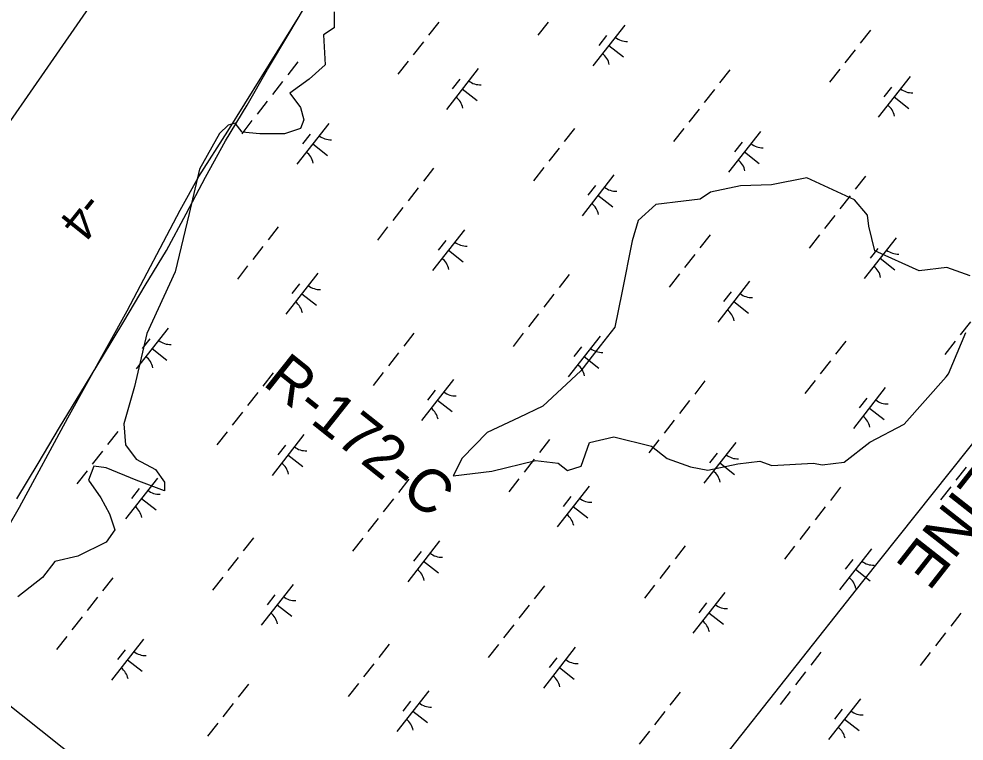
# Model space of a CAD drawing. Extents: x 3896831 to 3918110, y 171006 to 193349.
# Drawn here: x 3912276 to 3913188, y 184153 to 184850 of the extents above; entities that cross this region are included whole.
import ezdxf

# ---------------------------------------------------------------- set-up
doc = ezdxf.new("R2010")
doc.units = 0
for name, color, linetype in [('V-RIVR-EDGE', 7, 'Continuous'), ('V-RIVR-RANG', 7, 'Continuous'), ('V-RIVR-RANG-IDEN', 7, 'Continuous'), ('V-RRAP-FSHR', 7, 'Continuous'), ('V-TOPO-MINR', 7, 'Continuous'), ('V-TOPO-SHOR', 7, 'Continuous'), ('V-UTIL-IDEN', 7, 'Continuous'), ('V-UTIL-LINE', 7, 'Continuous'), ('V-WETL-SWMP', 7, 'Continuous')]:
    doc.layers.add(name, color=color, linetype=linetype)

msp = doc.modelspace()

# ---------------------------------------------------------------- linework, layer by layer
at = {"layer": 'V-RIVR-EDGE'}
for points in [[(3912580.49, 184856.42), (3912580.49, 184841.07), (3912570.26, 184834.25), (3912571.97, 184805.27), (3912556.62, 184791.63), (3912537.87, 184777.99), (3912548.1, 184764.35), (3912551.51, 184752.42), (3912548.1, 184743.89), (3912532.76, 184738.78), (3912508.89, 184738.78), (3912491.84, 184740.48), (3912485.02, 184749.01), (3912478.2, 184747.3), (3912470.04, 184739.12)], [(3912470.04, 184739.12), (3912450.79, 184704.75)], [(3912450.79, 184704.75), (3912440.69, 184662.06), (3912427.05, 184605.8), (3912399.77, 184546.12), (3912387.84, 184494.98), (3912377.61, 184459.17), (3912379.31, 184438.71), (3912389.54, 184425.07), (3912408.3, 184414.85), (3912416.82, 184402.91), (3912416.82, 184394.39), (3912389.54, 184404.62), (3912360.56, 184416.55), (3912348.63, 184418.25), (3912343.51, 184404.62), (3912355.45, 184387.57), (3912363.97, 184372.22), (3912369.08, 184356.88), (3912360.56, 184344.94), (3912333.28, 184331.3), (3912311.12, 184326.19), (3912299.18, 184310.85), (3912275.31, 184292.09)]]:
    msp.add_lwpolyline(points, dxfattribs=at)
at = {"layer": 'V-RRAP-FSHR'}
msp.add_lwpolyline([(3912274.31, 184386.54), (3912294.96, 184420.79), (3912315.62, 184455.41), (3912336.28, 184489.29), (3912356.94, 184523.54), (3912377.6, 184557.8), (3912398.26, 184592.47), (3912418.79, 184626.37), (3912437.71, 184661.62), (3912456.63, 184696.86), (3912475.7, 184732.15), (3912496.7, 184766.44), (3912516.44, 184800.86), (3912536.82, 184835.28), (3912557.19, 184869.7)], dxfattribs=at)
at = {"layer": 'V-TOPO-MINR'}
msp.add_lwpolyline([(3912265.82, 184747.37), (3912281.93, 184770.64), (3912420.59, 184971.09), (3912469.4, 185041.69), (3912518.2, 185112.3), (3912566.98, 185182.93), (3912615.74, 185253.57), (3912693.37, 185366.08), (3912703.29, 185380.49), (3912713.19, 185394.9), (3912723.06, 185409.34), (3912732.92, 185423.78), (3912769.12, 185476.95), (3912796.76, 185518.19), (3912824, 185559.69), (3912850.63, 185601.58), (3912876.86, 185643.73), (3912902.43, 185685.48), (3912927.27, 185726.23), (3912952, 185767.06), (3912976.57, 185807.98), (3913001.02, 185848.97)], dxfattribs=at)
at = {"layer": 'V-TOPO-SHOR'}
msp.add_lwpolyline([(3913194.47, 184601.9), (3913171.83, 184609.98), (3913145.16, 184606.75), (3913102.23, 184625.91), (3913096.65, 184649.59), (3913095.36, 184660.26), (3913082.75, 184674.98), (3913036.83, 184696.48), (3913002.48, 184689.61), (3912972.81, 184688.72), (3912943.79, 184682.49), (3912933.77, 184675.86), (3912917.76, 184673.92), (3912891.08, 184670.69), (3912874.03, 184655.09), (3912868.29, 184635.44), (3912858.1, 184585.49), (3912851.31, 184552.18), (3912837.25, 184534.23), (3912818.49, 184510.31), (3912782.04, 184476.11), (3912759, 184465.2), (3912728.28, 184450.65), (3912704.19, 184426.07), (3912695.46, 184408.77), (3912732.81, 184413.3), (3912774.84, 184423.81), (3912796.83, 184421.06), (3912805.8, 184414.03), (3912818.82, 184418.31), (3912826.9, 184440.95), (3912850.59, 184446.53), (3912886.88, 184437.39), (3912901.84, 184425.67), (3912924.47, 184417.59), (3912941.13, 184414.19), (3912970.15, 184420.42), (3912991.49, 184423), (3913002.81, 184418.96), (3913043.14, 184421.15), (3913051.47, 184419.45), (3913072.81, 184422.03), (3913097.55, 184441.27), (3913130.61, 184458.82), (3913171.11, 184504.33), (3913173.45, 184507.32), (3913190.27, 184547.25)], dxfattribs=at)
at = {"layer": 'V-UTIL-LINE'}
for points in [[(3909817.16, 185922.35), (3910062.83, 185943.93), (3912693.3, 183848.38), (3913007.58, 183856.08)], [(3905549.44, 173652.6), (3906763.35, 174938.42), (3906949.45, 175132.98), (3906970.6, 175166.82), (3907325.89, 175860.48), (3907748.86, 176681.03), (3908142.21, 177273.18), (3908679.38, 178097.96), (3908869.71, 178381.35), (3908937.39, 178537.85), (3909170.02, 179117.31), (3909533.77, 179633.33), (3910092.08, 180424.27), (3910333.17, 180766.87), (3910760.37, 181291.35), (3910921.09, 181523.98), (3911225.63, 181951.18), (3911822.01, 182788.65), (3911961.59, 182987.44), (3912147.69, 183114.33), (3912722.93, 183841.83), (3913090.91, 184307.09), (3913848.01, 185258.76), (3914364.03, 185910.13)]]:
    msp.add_lwpolyline(points, dxfattribs=at)
at = {"layer": 'V-WETL-SWMP'}
for p, q in [((3912510.81, 184794.24), (3912547.95, 184853.56)), ((3912681.51, 184846.6), (3912671.64, 184834.01)), ((3912786.97, 184846.47), (3912777.1, 184833.88)), ((3912861.11, 184843.74), (3912830.26, 184804.38)), ((3913098.15, 184838.9), (3913088.28, 184826.31)), ((3912843.32, 184833.54), (3912835.91, 184824.1)), ((3912666.71, 184827.71), (3912656.84, 184815.12)), ((3912845.69, 184824.06), (3912859.85, 184812.96)), ((3913083.35, 184820.01), (3913073.48, 184807.42)), ((3912545.66, 184808.23), (3912535.79, 184795.64)), ((3912651.9, 184808.83), (3912642.03, 184796.23)), ((3912719.72, 184801.79), (3912688.87, 184762.44)), ((3912477.87, 184741.35), (3912510.81, 184794.24)), ((3912962.31, 184800.53), (3912952.44, 184787.94)), ((3913068.54, 184801.13), (3913058.67, 184788.53)), ((3913136.36, 184794.09), (3913105.52, 184754.74)), ((3912530.86, 184789.34), (3912520.99, 184776.75)), ((3912701.92, 184791.59), (3912694.52, 184782.15)), ((3913118.57, 184783.89), (3913111.17, 184774.45)), ((3912704.3, 184782.11), (3912718.46, 184771.01)), ((3912947.5, 184781.64), (3912937.63, 184769.05)), ((3913120.94, 184774.41), (3913135.11, 184763.31)), ((3912516.06, 184770.45), (3912506.19, 184757.86)), ((3912932.7, 184762.75), (3912922.83, 184750.16)), ((3912501.25, 184751.56), (3912491.38, 184738.97)), ((3912575.38, 184748.83), (3912544.54, 184709.48)), ((3912450.18, 184697.76), (3912477.87, 184741.35)), ((3912557.59, 184738.63), (3912550.19, 184729.19)), ((3912812.43, 184744), (3912802.56, 184731.4)), ((3912917.89, 184743.86), (3912908.02, 184731.27)), ((3912992.03, 184741.13), (3912961.18, 184701.78)), ((3912559.96, 184729.15), (3912574.13, 184718.05)), ((3912974.23, 184730.93), (3912966.83, 184721.49)), ((3912797.63, 184725.11), (3912787.76, 184712.51)), ((3912976.61, 184721.45), (3912990.77, 184710.35)), ((3912676.58, 184705.62), (3912666.71, 184693.03)), ((3912782.82, 184706.22), (3912772.95, 184693.62)), ((3912431.99, 184665.26), (3912450.18, 184697.76)), ((3912850.64, 184699.18), (3912819.79, 184659.83)), ((3913093.23, 184697.92), (3913083.36, 184685.33)), ((3912661.78, 184686.74), (3912651.91, 184674.14)), ((3912832.84, 184688.99), (3912825.44, 184679.54)), ((3912835.21, 184679.5), (3912849.38, 184668.4)), ((3913078.42, 184679.04), (3913068.55, 184666.44)), ((3912380.96, 184568.15), (3912431.99, 184665.26)), ((3912646.97, 184667.85), (3912637.1, 184655.25)), ((3913063.62, 184660.15), (3913053.75, 184647.55)), ((3912526.71, 184649.09), (3912516.84, 184636.49)), ((3912632.17, 184648.96), (3912622.3, 184636.36)), ((3912706.3, 184646.22), (3912675.46, 184606.87)), ((3912943.35, 184641.39), (3912933.48, 184628.79)), ((3913048.81, 184641.26), (3913038.94, 184628.66)), ((3913122.95, 184638.52), (3913092.1, 184599.17)), ((3912511.9, 184630.2), (3912502.03, 184617.6)), ((3912688.51, 184636.03), (3912681.11, 184626.58)), ((3913105.15, 184628.33), (3913097.75, 184618.88)), ((3912690.88, 184626.54), (3912705.05, 184615.44)), ((3912928.54, 184622.5), (3912918.67, 184609.9)), ((3912497.1, 184611.31), (3912487.23, 184598.71)), ((3913107.52, 184618.84), (3913121.69, 184607.74)), ((3912564.91, 184604.27), (3912534.07, 184564.92)), ((3912807.5, 184603.02), (3912797.63, 184590.42)), ((3912913.74, 184603.61), (3912903.87, 184591.01)), ((3912547.12, 184594.08), (3912539.72, 184584.63)), ((3912981.55, 184596.57), (3912950.71, 184557.22)), ((3912549.49, 184584.6), (3912563.66, 184573.49)), ((3912792.7, 184584.13), (3912782.83, 184571.53)), ((3912963.76, 184586.38), (3912956.36, 184576.93)), ((3912966.13, 184576.9), (3912980.3, 184565.79)), ((3912323.59, 184464.94), (3912380.96, 184568.15)), ((3912777.89, 184565.24), (3912768.02, 184552.64)), ((3913194.53, 184557.54), (3913184.66, 184544.94)), ((3912420.58, 184551.31), (3912389.73, 184511.96)), ((3912657.62, 184546.48), (3912647.75, 184533.89)), ((3912763.09, 184546.35), (3912753.22, 184533.75)), ((3912402.78, 184541.12), (3912395.38, 184531.67)), ((3912837.22, 184543.61), (3912806.38, 184504.26)), ((3913074.27, 184538.78), (3913064.4, 184526.19)), ((3913179.73, 184538.65), (3913169.86, 184526.05)), ((3912405.16, 184531.64), (3912419.32, 184520.53)), ((3912819.43, 184533.42), (3912812.03, 184523.97)), ((3912642.82, 184527.59), (3912632.95, 184515)), ((3912821.8, 184523.94), (3912835.97, 184512.83)), ((3913059.46, 184519.89), (3913049.59, 184507.3)), ((3912521.78, 184508.11), (3912511.91, 184495.51)), ((3912628.01, 184508.7), (3912618.14, 184496.11)), ((3912695.83, 184501.66), (3912664.99, 184462.31)), ((3912938.42, 184500.41), (3912928.55, 184487.81)), ((3913044.66, 184501), (3913034.79, 184488.41)), ((3912678.04, 184491.47), (3912670.63, 184482.02)), ((3913112.47, 184493.96), (3913081.63, 184454.61)), ((3912506.97, 184489.22), (3912497.1, 184476.63)), ((3913094.68, 184483.77), (3913087.28, 184474.32)), ((3912680.41, 184481.99), (3912694.58, 184470.88)), ((3912923.62, 184481.52), (3912913.75, 184468.93)), ((3913097.05, 184474.29), (3913111.22, 184463.18)), ((3912277.09, 184378.54), (3912323.59, 184464.94)), ((3912492.17, 184470.33), (3912482.3, 184457.74)), ((3912908.81, 184462.63), (3912898.94, 184450.04)), ((3912371.9, 184451.57), (3912362.03, 184438.98)), ((3912477.36, 184451.44), (3912467.49, 184438.85)), ((3912551.5, 184448.7), (3912520.65, 184409.35)), ((3912533.7, 184438.51), (3912526.3, 184429.06)), ((3912788.54, 184443.87), (3912778.67, 184431.28)), ((3912894.01, 184443.74), (3912884.14, 184431.15)), ((3912968.14, 184441), (3912937.3, 184401.65)), ((3912357.09, 184432.68), (3912347.22, 184420.09)), ((3912536.07, 184429.03), (3912550.24, 184417.92)), ((3912950.35, 184430.81), (3912942.94, 184421.36)), ((3912773.74, 184424.98), (3912763.87, 184412.39)), ((3912952.72, 184421.33), (3912966.88, 184410.22)), ((3912342.29, 184413.79), (3912332.42, 184401.2)), ((3913190.38, 184417.28), (3913180.51, 184404.69)), ((3912410.11, 184406.75), (3912379.26, 184367.4)), ((3912652.7, 184405.5), (3912642.83, 184392.91)), ((3912758.93, 184406.09), (3912749.06, 184393.5)), ((3912392.31, 184396.56), (3912384.91, 184387.12)), ((3912826.75, 184399.05), (3912795.91, 184359.7)), ((3913069.34, 184397.8), (3913059.47, 184385.21)), ((3913175.58, 184398.39), (3913165.71, 184385.8)), ((3912394.68, 184387.08), (3912408.85, 184375.97)), ((3912637.89, 184386.61), (3912628.02, 184374.02)), ((3912808.96, 184388.86), (3912801.55, 184379.42)), ((3912248.73, 184329.96), (3912277.09, 184378.54)), ((3912811.33, 184379.38), (3912825.49, 184368.27)), ((3913054.53, 184378.91), (3913044.66, 184366.32)), ((3912623.09, 184367.72), (3912613.22, 184355.13)), ((3913039.73, 184360.02), (3913029.86, 184347.43)), ((3912502.82, 184348.96), (3912492.95, 184336.37)), ((3912608.28, 184348.83), (3912598.41, 184336.24)), ((3912682.42, 184346.1), (3912651.57, 184306.74)), ((3912919.46, 184341.26), (3912909.59, 184328.67)), ((3913024.92, 184341.13), (3913015.05, 184328.54)), ((3913099.06, 184338.4), (3913068.21, 184299.04)), ((3912488.01, 184330.07), (3912478.14, 184317.48)), ((3912664.62, 184335.9), (3912657.22, 184326.46)), ((3913081.26, 184328.2), (3913073.86, 184318.76)), ((3912666.99, 184326.42), (3912681.16, 184315.31)), ((3912904.66, 184322.37), (3912894.79, 184309.78)), ((3913083.64, 184318.72), (3913097.8, 184307.61)), ((3912366.97, 184310.59), (3912357.1, 184298)), ((3912473.21, 184311.18), (3912463.34, 184298.59)), ((3912541.02, 184304.15), (3912510.18, 184264.79)), ((3912783.61, 184302.89), (3912773.74, 184290.3)), ((3912889.85, 184303.48), (3912879.98, 184290.89)), ((3912352.17, 184291.7), (3912342.3, 184279.11)), ((3912523.23, 184293.95), (3912515.83, 184284.51)), ((3912957.67, 184296.45), (3912926.82, 184257.09)), ((3912525.6, 184284.47), (3912539.77, 184273.37)), ((3912768.81, 184284), (3912758.94, 184271.41)), ((3912939.87, 184286.25), (3912932.47, 184276.81)), ((3912337.36, 184272.81), (3912327.49, 184260.22)), ((3912942.25, 184276.77), (3912956.41, 184265.67)), ((3913185.45, 184276.3), (3913175.58, 184263.71)), ((3912754, 184265.11), (3912744.13, 184252.52)), ((3913170.65, 184257.41), (3913160.78, 184244.82)), ((3912322.56, 184253.92), (3912312.69, 184241.33)), ((3912396.69, 184251.19), (3912365.85, 184211.83)), ((3912633.74, 184246.35), (3912623.87, 184233.76)), ((3912739.2, 184246.22), (3912729.33, 184233.63)), ((3912378.9, 184240.99), (3912371.5, 184231.55)), ((3912813.33, 184243.49), (3912782.49, 184204.13)), ((3913050.38, 184238.65), (3913040.51, 184226.06)), ((3913155.84, 184238.52), (3913145.97, 184225.93)), ((3912381.27, 184231.51), (3912395.44, 184220.41)), ((3912618.93, 184227.46), (3912609.06, 184214.87)), ((3912795.54, 184233.29), (3912788.14, 184223.85)), ((3912797.91, 184223.81), (3912812.08, 184212.71)), ((3913035.57, 184219.76), (3913025.7, 184207.17)), ((3912604.13, 184208.57), (3912594.26, 184195.98)), ((3912497.89, 184207.98), (3912488.02, 184195.39)), ((3912671.94, 184201.54), (3912641.1, 184162.18)), ((3912914.53, 184200.28), (3912904.66, 184187.69)), ((3913020.77, 184200.87), (3913010.9, 184188.28)), ((3912654.15, 184191.34), (3912646.75, 184181.9)), ((3913088.59, 184193.84), (3913057.74, 184154.48)), ((3912483.09, 184189.09), (3912473.22, 184176.5)), ((3912656.52, 184181.86), (3912670.69, 184170.76)), ((3912899.73, 184181.39), (3912889.86, 184168.8)), ((3913070.79, 184183.64), (3913063.39, 184174.2)), ((3913073.16, 184174.16), (3913087.33, 184163.06)), ((3912468.28, 184170.2), (3912458.41, 184157.61)), ((3912884.92, 184162.5), (3912875.05, 184149.91))]:
    msp.add_line(p, q, dxfattribs=at)
for centre, start, end in [((3912862.91, 184845.65), 231.14028, 272.68394), ((3912828.83, 184802.18), 11.14028, 52.68394), ((3912721.52, 184803.71), 231.14028, 272.68394), ((3912687.44, 184760.23), 11.14028, 52.68394), ((3913138.16, 184796.01), 231.14028, 272.68394), ((3913104.09, 184752.53), 11.14028, 52.68394), ((3912577.19, 184750.75), 231.14028, 272.68394), ((3912993.83, 184743.05), 231.14028, 272.68394), ((3912543.11, 184707.27), 11.14028, 52.68394), ((3912959.75, 184699.57), 11.14028, 52.68394), ((3912852.44, 184701.1), 231.14028, 272.68394), ((3912818.36, 184657.62), 11.14028, 52.68394), ((3912708.11, 184648.14), 231.14028, 272.68394), ((3913124.75, 184640.44), 231.14028, 272.68394), ((3912674.03, 184604.66), 11.14028, 52.68394), ((3913090.67, 184596.96), 11.14028, 52.68394), ((3912566.72, 184606.19), 231.14028, 272.68394), ((3912983.36, 184598.49), 231.14028, 272.68394), ((3912532.64, 184562.71), 11.14028, 52.68394), ((3912949.28, 184555.01), 11.14028, 52.68394), ((3912422.38, 184553.23), 231.14028, 272.68394), ((3912839.02, 184545.53), 231.14028, 272.68394), ((3912388.3, 184509.75), 11.14028, 52.68394), ((3912804.95, 184502.05), 11.14028, 52.68394), ((3912697.63, 184503.58), 231.14028, 272.68394), ((3912663.56, 184460.1), 11.14028, 52.68394), ((3913114.28, 184495.88), 231.14028, 272.68394), ((3913080.2, 184452.4), 11.14028, 52.68394), ((3912553.3, 184450.62), 231.14028, 272.68394), ((3912969.94, 184442.92), 231.14028, 272.68394), ((3912519.22, 184407.14), 11.14028, 52.68394), ((3912935.87, 184399.44), 11.14028, 52.68394), ((3912411.91, 184408.67), 231.14028, 272.68394), ((3912828.55, 184400.97), 231.14028, 272.68394), ((3912377.83, 184365.19), 11.14028, 52.68394), ((3912794.48, 184357.49), 11.14028, 52.68394), ((3912684.22, 184348.01), 231.14028, 272.68394), ((3912650.14, 184304.53), 11.14028, 52.68394), ((3913100.86, 184340.31), 231.14028, 272.68394), ((3913066.78, 184296.83), 11.14028, 52.68394), ((3912542.83, 184306.06), 231.14028, 272.68394), ((3912959.47, 184298.36), 231.14028, 272.68394), ((3912508.75, 184262.58), 11.14028, 52.68394), ((3912925.39, 184254.88), 11.14028, 52.68394), ((3912398.49, 184253.1), 231.14028, 272.68394), ((3912815.14, 184245.4), 231.14028, 272.68394), ((3912364.42, 184209.62), 11.14028, 52.68394), ((3912781.06, 184201.92), 11.14028, 52.68394), ((3912673.75, 184203.45), 231.14028, 272.68394), ((3913090.39, 184195.75), 231.14028, 272.68394), ((3912639.67, 184159.97), 11.14028, 52.68394), ((3913056.31, 184152.27), 11.14028, 52.68394)]:
    msp.add_arc(centre, 17.62, start, end, dxfattribs=at)

# ---------------------------------------------------------------- texts
at = {"layer": 'V-RIVR-RANG'}
msp.add_text('-4', height=33.5, rotation=231.32833, dxfattribs=at).set_placement((3912338.89, 184684.49))
at = {"layer": 'V-RIVR-RANG-IDEN'}
msp.add_text('R-172-C', height=41.5, rotation=321.46335, dxfattribs=at).set_placement((3912510.68, 184497.21))
at = {"layer": 'V-UTIL-IDEN'}
msp.add_text('8" PIPELINE', height=41.9999, rotation=231.8618, dxfattribs=at).set_placement((3913319.66, 184574.81))

doc.saveas('drawing.dxf')
